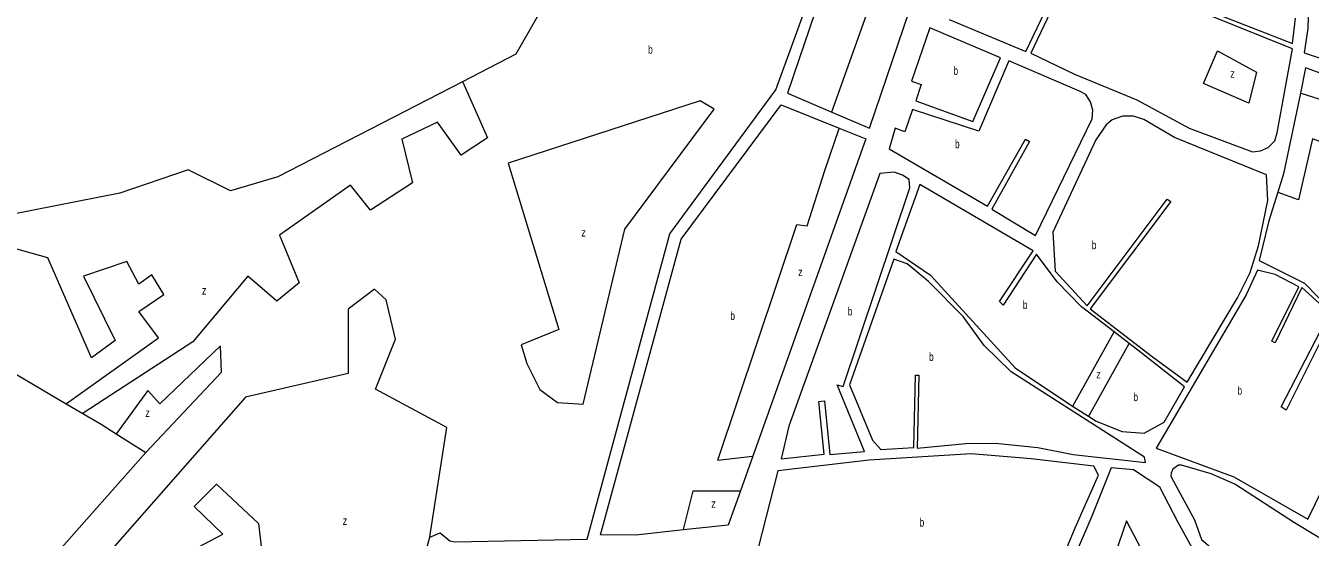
# Model space of a CAD drawing. Extents: x 639657 to 671642, y 222838 to 252123.
# Drawn here: x 645919 to 647463, y 231981 to 232596 of the extents above; entities that cross this region are included whole.
import ezdxf

# ---------------------------------------------------------------- set-up
doc = ezdxf.new("R2010")
doc.units = 0
doc.header["$LTSCALE"] = 4
doc.layers.add('1', color=7, linetype='Continuous', lineweight=13)
doc.layers.add('21', color=7, linetype='Continuous', lineweight=13)
doc.layers.add('7', color=7, linetype='Continuous')

msp = doc.modelspace()

# ---------------------------------------------------------------- linework, layer by layer
at = {"layer": '1'}
for points in [[(646404.86, 231981.01), (646417.17, 231986.14), (646428.99, 231976.63), (646435.02, 231975.41), (646593.82, 231978.74), (646693.21, 232345.81), (646820.86, 232519.21), (646863.35, 232636.37), (646873.97, 232688.16), (646910.71, 232781.04), (646922.75, 232777.41)], [(646922.75, 232777.41), (646886.01, 232683.68), (646874.95, 232633.6), (646834.83, 232515.16), (646888.002, 232492.423)], [(646888.002, 232492.423), (646933.33, 232473.04), (647029.15, 232755.5), (647030.157, 232758.734)], [(647029.209, 232603.724), (647121.35, 232565.37), (647158.34, 232642.8), (647189.82, 232691.21), (647215.47, 232745.63), (647225.37, 232739.63)], [(647464.04, 232648.65), (647455.87, 232649.5), (647461.3, 232623.08), (647460.51, 232593), (647456.06, 232563.77), (647538.19, 232536.46)], [(647158.8, 232629.48), (647127.37, 232563.45), (647179.84, 232538), (647254.67, 232507.01), (647317.91, 232473.21), (647394.02, 232444.8), (647403.69, 232445.68), (647412.92, 232449.79), (647420.85, 232457.76), (647423.62, 232467.65), (647442.09, 232568.68), (647337.59, 232610.76)], [(647296.07, 232632.37), (647442.07, 232574.91), (647445.66, 232605.43)], [(647874.08, 232184.41), (647897.25, 232196.08), (647860.21, 232338.03), (647808.44, 232439.55), (647803.64, 232474.56), (647806.38, 232499.06), (647698.27, 232521.15), (647611.93, 232511.71), (647590.66, 232510.15), (647569.82, 232511.61), (647541.89, 232515.19), (647457.82, 232545.51), (647451.512, 232515.293)], [(647451.512, 232515.293), (647431.25, 232418.24), (647424.393, 232396.083)], [(646610.17, 231983.88), (646706.98, 232339.39), (646827.35, 232501.18), (646896.935, 232473.102)], [(646896.935, 232473.102), (646929.06, 232460.14), (646793.246, 232078.699), (646778.363, 232036.899)], [(647130.25, 232325.36), (646994.09, 232405.21), (646965.04, 232324.56), (647006.78, 232296.29), (647108.64, 232184.98), (647175.12, 232140.21), (647177.537, 232138.679), (647196.675, 232126.56)], [(647424.393, 232396.083), (647413.75, 232361.69), (647401.82, 232313.74), (647456.45, 232286.58), (647536.11, 232204.67), (647579.76, 232188.44), (647580.17, 232195.75), (647575.38, 232227.97), (647552.27, 232285.29), (647543.25, 232282.7), (647518.95, 232395.24), (647523.03, 232396.32), (647541.04, 232310.84), (647549.21, 232308.71), (647566.559, 232263.638)], [(647227.515, 232228.104), (647188.4, 232258.02), (647159.12, 232288.25), (647134.34, 232321.51), (647094.09, 232260.17), (647089.56, 232264.46), (647130.25, 232325.36)], [(647196.675, 232126.56), (647205.88, 232120.73), (647237.28, 232108.12), (647263.49, 232106.03), (647287.52, 232119.41), (647312.35, 232161.81), (647259.84, 232203.38), (647245.666, 232214.221), (647227.515, 232228.104)], [(646778.363, 232036.899), (646763.63, 231995.52), (646709.787, 231989.771)], [(646709.787, 231989.771), (646652.57, 231983.66), (646610.17, 231983.88)], [(646265.498, 231879.797), (646277.16, 231890.62), (646357.04, 231935.07), (646398.88, 231959.56), (646404.86, 231981.01)]]:
    msp.add_lwpolyline(points, dxfattribs=at)
for points in [[(647057.51, 232480.99), (647091.07, 232557.78), (647006.13, 232593.69), (646983.93, 232529.61), (646995.54, 232525.55), (646989.14, 232505.98)], [(647185.9, 232517.6), (647100.96, 232554.15), (647064.84, 232469.62), (646985.08, 232495.45), (646975.9, 232468.78), (646964.29, 232473.05), (646957.25, 232448.32), (647075.35, 232379.39), (647121.15, 232459.87), (647125.67, 232457.08), (647080.51, 232375.75), (647133, 232343.85), (647201.23, 232484.54), (647201.85, 232494.86), (647199.04, 232504.74), (647193.43, 232513.53)], [(647375.93, 232269.2), (647391.11, 232299.53), (647401.14, 232331.57), (647412.19, 232386.18), (647410.84, 232416.91), (647300.32, 232461.78), (647263.1, 232483.39), (647250.85, 232487.66), (647237.53, 232487.42), (647225.08, 232483.31), (647218, 232477.27), (647205.58, 232459.2), (647153.83, 232348.2), (647156.73, 232301.14), (647195.27, 232259.54), (647291.45, 232387.84), (647295.76, 232385.05), (647198.93, 232255.68), (647273.39, 232198.47), (647315.35, 232167.4)], [(646962.9, 232420.19), (646945.72, 232418.64), (646836.38, 232114.73), (646827.23, 232075.38), (646878.78, 232080.87), (646872.41, 232144.47), (646879.5, 232144.92), (646885.65, 232080.45), (646927.54, 232084.2), (646894.71, 232164.51), (646901.8, 232162.38), (646981.85, 232401.53), (646980.97, 232411.2), (646973.22, 232416.77)], [(646978.83, 232309.98), (646962.7, 232315.53), (646909.53, 232164.54), (646937.18, 232097.76), (646946.87, 232086.61), (646986.82, 232089.06), (646988.57, 232175.9), (646992.65, 232175.91), (646990.91, 232088.21), (647049.11, 232093.93), (647084.78, 232094.01), (647135.92, 232088.97), (647178.47, 232080.69), (647265.28, 232070.78), (647263.98, 232077.23), (647103.93, 232179.81), (647071.42, 232211.76), (647045.99, 232246.52), (647004.44, 232288.76)], [(647421.2, 232297.24), (647399.92, 232302.13), (647386.45, 232272.44), (647277.92, 232088.01), (647371.66, 232053.84), (647460.28, 232002.89), (647543.49, 232172.45), (647529.45, 232204.65), (647490.48, 232246.25), (647434.22, 232133.72), (647428.2, 232138.01), (647486.82, 232250.97), (647453.24, 232281.41), (647421.37, 232214.93), (647417.29, 232216.85), (647449.59, 232282.26)], [(647145.1, 231906.42), (647180.52, 231992.31), (647208.81, 232055.82), (647203.21, 232066.34), (647128, 232075.41), (647055.59, 232081.27), (646932.93, 232073.68), (646823.39, 232060.75), (646799.55, 231968.37), (646802.42, 231961.09), (646827.42, 231954.69), (646829.7, 231961.81)], [(647360.94, 231896.21), (647304.01, 231999.71), (647282.53, 232041.38), (647250.91, 232061.94), (647224.05, 232064.67), (647200.61, 232006.32), (647160.29, 231912.17), (647164.68, 231903.4), (647343.13, 231874.1), (647351.08, 231874.18), (647360.24, 231881.37), (647362.52, 231889.35)], [(647471.52, 231981.84), (647444.43, 231998.39), (647372.54, 232045.03), (647344.16, 232057.43), (647308.47, 232067.66), (647304.82, 232067.65), (647298.17, 232062.91), (647296.03, 232058.17), (647295.61, 232054.95), (647296.9, 232052.16), (647324.37, 232002.09), (647332.75, 231978.23), (647370.27, 231946.39), (647372.63, 231907.94), (647383.01, 231882.04), (647395.62, 231868.2), (647411.16, 231862.34), (647500.27, 231847.58), (647547.6, 231941.36), (647508.97, 231956.87)]]:
    msp.add_lwpolyline(points, close=True, dxfattribs=at)
at = {"layer": '21'}
for points in [[(646874.532, 232816.255), (646862.154, 232811.409), (646765.828, 232785.899), (646697.833, 232771.727), (646663.836, 232689.528), (646629.839, 232703.701), (646576.01, 232681.025), (646508.015, 232561.979), (646444.088, 232529.05)], [(646888.002, 232492.423), (646888.18, 232492.923), (646960.006, 232694.127), (646980.58, 232687.794), (646997.988, 232760.627), (647029.657, 232758.763), (647030.157, 232758.734)], [(646444.088, 232529.05), (646221.871, 232414.588), (646165.209, 232397.582), (646114.213, 232423.092), (646032.052, 232394.747), (645901.729, 232369.237), (645813.903, 232403.25), (645728.91, 232491.118), (645731.743, 232547.807), (645677.914, 232573.317), (645618.418, 232536.469), (645609.919, 232479.78), (645658.082, 232476.946), (645615.585, 232380.575), (645641.083, 232374.906), (645686.413, 232332.39), (645738.17, 232284.591)], [(646444.088, 232529.05), (646444.31, 232528.55), (646474.151, 232461.378), (646442.499, 232440.795), (646414.012, 232480.378), (646371.283, 232459.795), (646383.943, 232407.545), (646333.3, 232374.295), (646309.562, 232404.378), (646224.102, 232344.212), (646247.84, 232287.212), (646220.936, 232265.045), (646186.119, 232295.128), (646119.651, 232215.962), (645987.911, 232130.291), (645987.411, 232129.966)], [(647451.512, 232515.293), (647452.012, 232515.134), (647495.13, 232501.409), (647484.898, 232453.638), (647466.14, 232460.462), (647449.087, 232387.1), (647424.893, 232395.901), (647424.393, 232396.083)], [(646879.86, 232422.382), (646896.767, 232472.602), (646896.935, 232473.102)], [(645967.584, 232141.687), (645968.084, 232142.043), (646078.503, 232220.712), (646054.765, 232252.378), (646084.834, 232272.962), (646070.59, 232296.712), (646054.765, 232285.628), (646040.521, 232312.545), (645988.296, 232295.128), (646026.278, 232217.545), (645997.791, 232196.962), (645945.566, 232317.295), (645820.541, 232352.128), (645784.142, 232342.628), (645705.012, 232456.628), (645681.273, 232442.378), (645730.334, 232380.628), (645738.129, 232285.092), (645738.17, 232284.591)], [(646750.954, 232073.746), (646845.863, 232357.19), (646858.612, 232355.773), (646879.86, 232422.382)], [(645738.17, 232284.591), (645760.074, 232264.363), (645967.584, 232141.687), (645987.411, 232129.966)], [(646404.86, 231981.01), (646404.937, 231981.51), (646425.091, 232113.045), (646339.631, 232158.962), (646363.37, 232219.128), (646352.291, 232266.628), (646338.048, 232279.295), (646306.396, 232255.545), (646306.396, 232177.962), (646182.954, 232149.462)], [(647227.515, 232228.104), (647227.236, 232227.604), (647177.777, 232139.109), (647177.537, 232138.679)], [(646154.331, 232179.4), (646152.885, 232211.212), (646080.086, 232141.545), (646065.843, 232157.379), (646028.096, 232105.883), (646027.73, 232105.383)], [(647245.666, 232214.221), (647245.387, 232213.721), (647196.954, 232127.06), (647196.675, 232126.56)], [(646154.331, 232179.4), (646063.689, 232083.459), (646063.217, 232082.959)], [(646182.954, 232149.462), (646012.035, 231954.712), (646035.773, 231921.462), (646156.05, 231984.796), (646121.233, 232018.045), (646148.137, 232044.962), (646198.78, 231997.462), (646203.528, 231956.296), (646235.18, 231961.046), (646235.18, 231940.462), (646214.606, 231935.712), (646214.606, 231921.462), (646241.51, 231927.796), (646265.248, 231880.297), (646265.498, 231879.797)], [(645987.411, 232129.966), (646009.388, 232116.973), (646027.73, 232105.383), (646063.217, 232082.959)], [(646063.217, 232082.959), (645955.558, 231961.079), (646003.721, 231819.357), (646000.888, 231782.509), (646044.364, 231668.749)], [(646750.954, 232073.746), (646792.746, 232078.64), (646793.246, 232078.699)], [(646709.787, 231989.771), (646709.908, 231990.27), (646721.206, 232036.899), (646777.863, 232036.899), (646778.363, 232036.899)]]:
    msp.add_lwpolyline(points, dxfattribs=at)
for points in [[(647398.734, 232540.462), (647389.401, 232503.115), (647334.831, 232527), (647351.884, 232566.241)], [(646589.009, 232141.27), (646639.046, 232351.521), (646746.704, 232496.077), (646729.705, 232505.998), (646498.807, 232430.885), (646559.719, 232231.057), (646514.389, 232212.634), (646521.472, 232189.958), (646537.054, 232158.779), (646558.302, 232143.19)], [(647242.41, 232000.91), (647218.763, 231931.755), (647286.814, 231915.921)]]:
    msp.add_lwpolyline(points, close=True, dxfattribs=at)

# ---------------------------------------------------------------- texts
at = {"layer": '7'}
for s, width, p in [('b', 0.75, (646667.227, 232562.711)), ('b', 0.75, (647034.372, 232537.34)), ('z', 0.8, (647367.232, 232533.825)), ('b', 0.75, (647036.204, 232449)), ('z', 0.8, (646586.893, 232342.612)), ('b', 0.75, (647200.671, 232327.53)), ('z', 0.8, (646847.642, 232295.128)), ('z', 0.8, (646130.729, 232272.962)), ('b', 0.75, (647117.768, 232255.62)), ('b', 0.75, (646766.057, 232242.42)), ('b', 0.75, (646907.319, 232247.785)), ('b', 0.75, (647004.979, 232193.155)), ('z', 0.8, (647206.08, 232172.131)), ('b', 0.75, (647250.782, 232144.723)), ('b', 0.75, (647375.8, 232152.51)), ('z', 0.8, (646062.677, 232125.712)), ('z', 0.8, (646743.191, 232016.462)), ('z', 0.8, (646300.066, 231995.879)), ('b', 0.75, (646993.664, 231993.845))]:
    msp.add_text(s, height=10, dxfattribs=dict(at, width=width)).set_placement(p)

doc.saveas('drawing.dxf')
